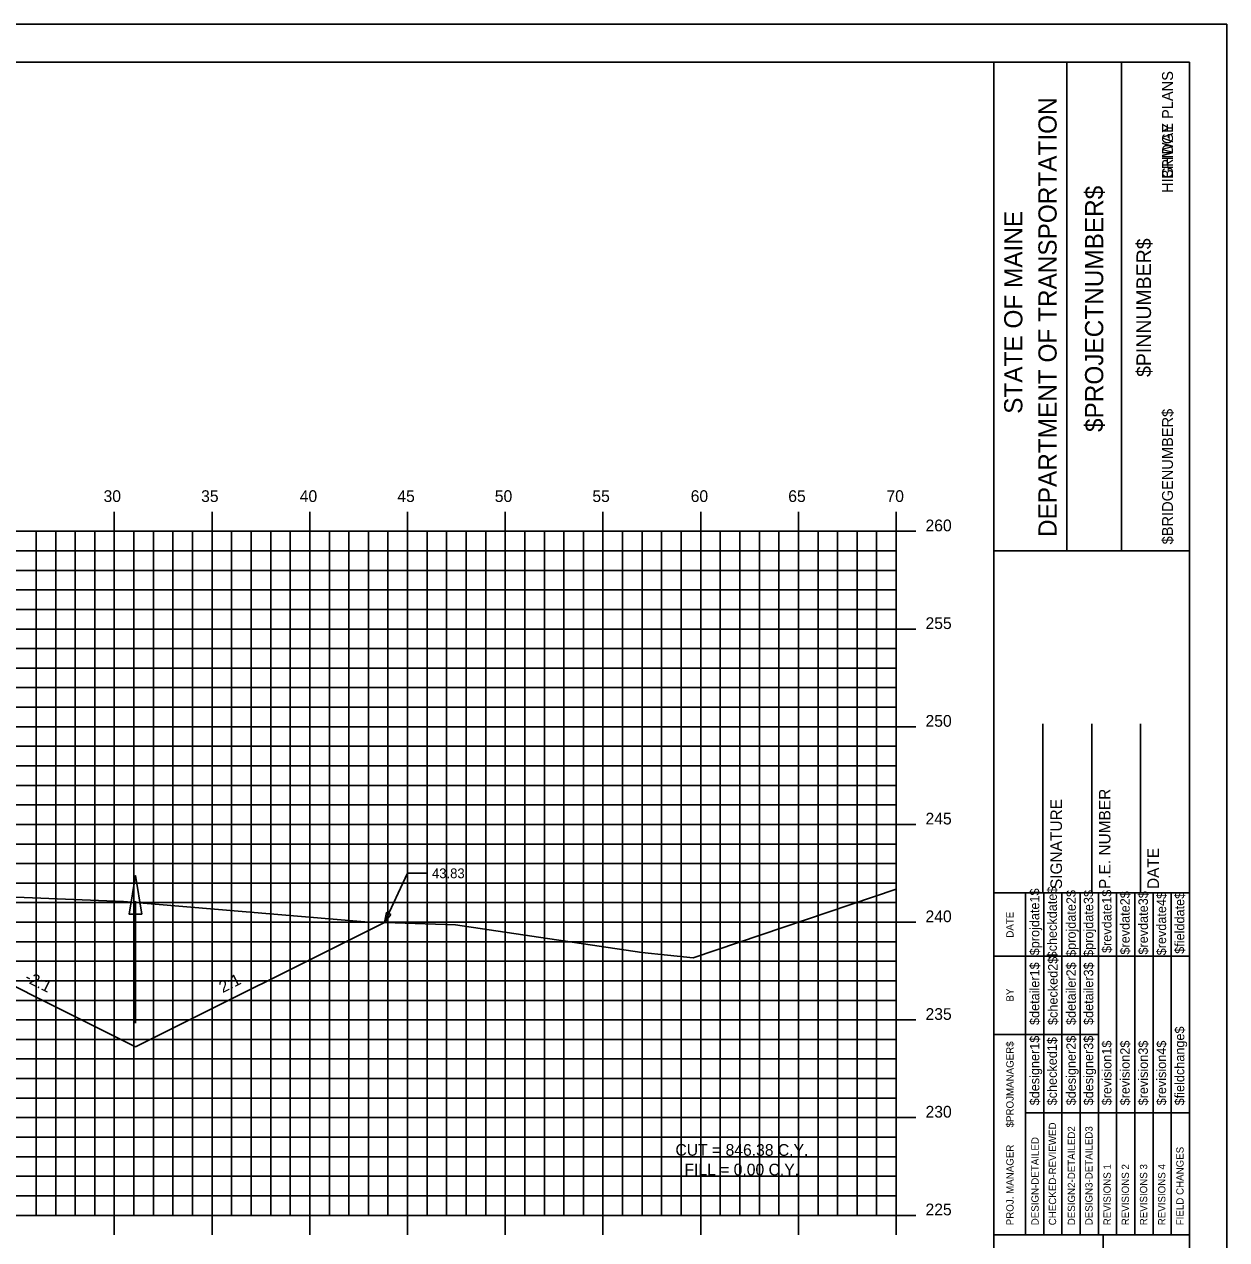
# Model space of a CAD drawing. Extents: x 1160718 to 1173142, y 616002 to 617630.
# Drawn here: x 1168879 to 1168940.5, y 616661.7 to 616723.9 of the extents above; entities that cross this region are included whole.
import ezdxf

# ---------------------------------------------------------------- set-up
doc = ezdxf.new("R2010")
doc.units = 0
for name, color, linetype in [('ANNOTATION', 7, 'Continuous'), ('BORDER', 7, 'Continuous'), ('BRIDGE_TITLE', 7, 'Continuous'), ('D_Drainage_Ditch_Line', 7, 'Continuous'), ('D_Roadway_SlopeLines', 7, 'Continuous'), ('H_V ANNOTATION', 7, 'Continuous'), ('HIGHWAY_TITLE', 7, 'Continuous'), ('MAJOR', 7, 'Continuous'), ('MINOR', 7, 'Continuous'), ('PLOT BOUNDARY', 7, 'Continuous'), ('S_Roadway_Centerline', 7, 'Continuous')]:
    doc.layers.add(name, color=color, linetype=linetype)

msp = doc.modelspace()

# ---------------------------------------------------------------- linework, layer by layer
at = {"layer": 'ANNOTATION'}
for p in [(1168897.435, 616677.917), (1168899.611, 616680.428)]:
    msp.add_line(p, (1168898.611, 616680.428), dxfattribs=at)
msp.add_lwpolyline([(1168897.761, 616678.316), (1168897.435, 616677.917), (1168897.534, 616678.422)], close=True, dxfattribs=at)
at = {"layer": 'BORDER'}
for p, q in [((1168938.611, 616721.928), (1168778.611, 616721.928)), ((1168928.611, 616616.931), (1168928.611, 616721.931)), ((1168932.34, 616696.925), (1168932.34, 616721.925)), ((1168935.135, 616696.925), (1168935.135, 616721.925)), ((1168938.611, 616616.931), (1168938.611, 616721.931)), ((1168928.612, 616696.923), (1168938.611, 616696.923)), ((1168931.111, 616679.431), (1168931.111, 616688.079)), ((1168933.611, 616679.431), (1168933.611, 616688.079)), ((1168936.111, 616679.431), (1168936.111, 616688.079)), ((1168928.611, 616679.431), (1168938.611, 616679.431)), ((1168928.611, 616661.931), (1168938.611, 616661.931)), ((1168934.202, 616626.931), (1168934.202, 616661.931))]:
    msp.add_line(p, q, dxfattribs=at)
for points in [[(1168930.226, 616676.181), (1168930.226, 616679.431)], [(1168931.159, 616661.934), (1168931.159, 616679.431)], [(1168932.091, 616679.431), (1168932.091, 616661.934)], [(1168933.022, 616661.934), (1168933.022, 616679.431)], [(1168933.954, 616661.934), (1168933.954, 616679.431)], [(1168934.886, 616661.934), (1168934.886, 616679.431)], [(1168935.817, 616661.934), (1168935.817, 616679.431)], [(1168936.749, 616661.934), (1168936.749, 616679.431)], [(1168937.681, 616661.934), (1168937.681, 616679.431)], [(1168930.227, 616661.934), (1168930.227, 616678.725)], [(1168928.611, 616676.181), (1168938.611, 616676.181)], [(1168928.611, 616672.181), (1168930.227, 616672.181)], [(1168930.226, 616672.181), (1168933.953, 616672.181)], [(1168930.226, 616668.181), (1168938.611, 616668.181)]]:
    msp.add_lwpolyline(points, dxfattribs=at)
at = {"layer": 'D_Drainage_Ditch_Line'}
msp.add_line((1168884.695, 616678.999), (1168884.694, 616672.755), dxfattribs=at)
msp.add_lwpolyline([(1168885.023, 616678.342), (1168884.366, 616678.342), (1168884.695, 616680.311)], close=True, dxfattribs=at)
at = {"layer": 'D_Roadway_SlopeLines'}
for points in [[(1168884.694, 616671.546), (1168897.435, 616677.917)], [(1168873.611, 616677.088), (1168884.694, 616671.546)]]:
    msp.add_lwpolyline(points, dxfattribs=at)
at = {"layer": 'MAJOR'}
for p, q in [((1168883.611, 616698.93), (1168883.611, 616697.928)), ((1168888.611, 616698.93), (1168888.611, 616697.928)), ((1168893.611, 616698.93), (1168893.611, 616697.928)), ((1168898.611, 616698.93), (1168898.611, 616697.928)), ((1168903.611, 616698.93), (1168903.611, 616697.928)), ((1168908.611, 616698.93), (1168908.611, 616697.928)), ((1168913.611, 616698.93), (1168913.611, 616697.928)), ((1168918.611, 616698.93), (1168918.611, 616697.928)), ((1168923.611, 616698.93), (1168923.611, 616697.928)), ((1168783.611, 616697.928), (1168923.611, 616697.928)), ((1168783.611, 616697.928), (1168923.611, 616697.928)), ((1168883.611, 616662.928), (1168883.611, 616697.928)), ((1168888.611, 616662.928), (1168888.611, 616697.928)), ((1168893.611, 616662.928), (1168893.611, 616697.928)), ((1168898.611, 616662.928), (1168898.611, 616697.928)), ((1168903.611, 616662.928), (1168903.611, 616697.928)), ((1168908.611, 616662.928), (1168908.611, 616697.928)), ((1168913.611, 616662.928), (1168913.611, 616697.928)), ((1168918.611, 616662.928), (1168918.611, 616697.928)), ((1168924.613, 616697.928), (1168922.609, 616697.928)), ((1168923.611, 616662.928), (1168923.611, 616697.928)), ((1168923.611, 616662.928), (1168923.611, 616697.928)), ((1168783.611, 616692.928), (1168923.611, 616692.928)), ((1168924.613, 616692.928), (1168922.609, 616692.928)), ((1168783.611, 616687.928), (1168923.611, 616687.928)), ((1168924.613, 616687.928), (1168922.609, 616687.928)), ((1168783.611, 616682.928), (1168923.611, 616682.928)), ((1168924.613, 616682.928), (1168922.609, 616682.928)), ((1168783.611, 616677.928), (1168923.611, 616677.928)), ((1168924.613, 616677.928), (1168922.609, 616677.928)), ((1168783.611, 616672.928), (1168923.611, 616672.928)), ((1168924.613, 616672.928), (1168922.609, 616672.928)), ((1168783.611, 616667.928), (1168923.611, 616667.928)), ((1168924.613, 616667.928), (1168922.609, 616667.928)), ((1168783.611, 616662.928), (1168923.611, 616662.928)), ((1168783.611, 616662.928), (1168923.611, 616662.928)), ((1168883.611, 616661.926), (1168883.611, 616662.928)), ((1168888.611, 616661.926), (1168888.611, 616662.928)), ((1168893.611, 616661.926), (1168893.611, 616662.928)), ((1168898.611, 616661.926), (1168898.611, 616662.928)), ((1168903.611, 616661.926), (1168903.611, 616662.928)), ((1168908.611, 616661.926), (1168908.611, 616662.928)), ((1168913.611, 616661.926), (1168913.611, 616662.928)), ((1168918.611, 616661.926), (1168918.611, 616662.928)), ((1168924.613, 616662.928), (1168922.609, 616662.928)), ((1168923.611, 616661.926), (1168923.611, 616662.928))]:
    msp.add_line(p, q, dxfattribs=at)
at = {"layer": 'MINOR'}
for p, q in [((1168879.611, 616662.928), (1168879.611, 616697.928)), ((1168880.611, 616662.928), (1168880.611, 616697.928)), ((1168881.611, 616662.928), (1168881.611, 616697.928)), ((1168882.611, 616662.928), (1168882.611, 616697.928)), ((1168884.611, 616662.928), (1168884.611, 616697.928)), ((1168885.611, 616662.928), (1168885.611, 616697.928)), ((1168886.611, 616662.928), (1168886.611, 616697.928)), ((1168887.611, 616662.928), (1168887.611, 616697.928)), ((1168889.611, 616662.928), (1168889.611, 616697.928)), ((1168890.611, 616662.928), (1168890.611, 616697.928)), ((1168891.611, 616662.928), (1168891.611, 616697.928)), ((1168892.611, 616662.928), (1168892.611, 616697.928)), ((1168894.611, 616662.928), (1168894.611, 616697.928)), ((1168895.611, 616662.928), (1168895.611, 616697.928)), ((1168896.611, 616662.928), (1168896.611, 616697.928)), ((1168897.611, 616662.928), (1168897.611, 616697.928)), ((1168899.611, 616662.928), (1168899.611, 616697.928)), ((1168900.611, 616662.928), (1168900.611, 616697.928)), ((1168901.611, 616662.928), (1168901.611, 616697.928)), ((1168902.611, 616662.928), (1168902.611, 616697.928)), ((1168904.611, 616662.928), (1168904.611, 616697.928)), ((1168905.611, 616662.928), (1168905.611, 616697.928)), ((1168906.611, 616662.928), (1168906.611, 616697.928)), ((1168907.611, 616662.928), (1168907.611, 616697.928)), ((1168909.611, 616662.928), (1168909.611, 616697.928)), ((1168910.611, 616662.928), (1168910.611, 616697.928)), ((1168911.611, 616662.928), (1168911.611, 616697.928)), ((1168912.611, 616662.928), (1168912.611, 616697.928)), ((1168914.611, 616662.928), (1168914.611, 616697.928)), ((1168915.611, 616662.928), (1168915.611, 616697.928)), ((1168916.611, 616662.928), (1168916.611, 616697.928)), ((1168917.611, 616662.928), (1168917.611, 616697.928)), ((1168919.611, 616662.928), (1168919.611, 616697.928)), ((1168920.611, 616662.928), (1168920.611, 616697.928)), ((1168921.611, 616662.928), (1168921.611, 616697.928)), ((1168922.611, 616662.928), (1168922.611, 616697.928)), ((1168783.611, 616696.928), (1168923.611, 616696.928)), ((1168923.611, 616696.928), (1168922.609, 616696.928)), ((1168783.611, 616695.928), (1168923.611, 616695.928)), ((1168923.611, 616695.928), (1168922.609, 616695.928)), ((1168783.611, 616694.928), (1168923.611, 616694.928)), ((1168923.611, 616694.928), (1168922.609, 616694.928)), ((1168783.611, 616693.928), (1168923.611, 616693.928)), ((1168923.611, 616693.928), (1168922.609, 616693.928)), ((1168783.611, 616691.928), (1168923.611, 616691.928)), ((1168923.611, 616691.928), (1168922.609, 616691.928)), ((1168783.611, 616690.928), (1168923.611, 616690.928)), ((1168923.611, 616690.928), (1168922.609, 616690.928)), ((1168783.611, 616689.928), (1168923.611, 616689.928)), ((1168923.611, 616689.928), (1168922.609, 616689.928)), ((1168783.611, 616688.928), (1168923.611, 616688.928)), ((1168923.611, 616688.928), (1168922.609, 616688.928)), ((1168783.611, 616686.928), (1168923.611, 616686.928)), ((1168923.611, 616686.928), (1168922.609, 616686.928)), ((1168783.611, 616685.928), (1168923.611, 616685.928)), ((1168923.611, 616685.928), (1168922.609, 616685.928)), ((1168783.611, 616684.928), (1168923.611, 616684.928)), ((1168923.611, 616684.928), (1168922.609, 616684.928)), ((1168783.611, 616683.928), (1168923.611, 616683.928)), ((1168923.611, 616683.928), (1168922.609, 616683.928)), ((1168783.611, 616681.928), (1168923.611, 616681.928)), ((1168923.611, 616681.928), (1168922.609, 616681.928)), ((1168783.611, 616680.928), (1168923.611, 616680.928)), ((1168923.611, 616680.928), (1168922.609, 616680.928)), ((1168783.611, 616679.928), (1168923.611, 616679.928)), ((1168923.611, 616679.928), (1168922.609, 616679.928)), ((1168783.611, 616678.928), (1168923.611, 616678.928)), ((1168923.611, 616678.928), (1168922.609, 616678.928)), ((1168783.611, 616676.928), (1168923.611, 616676.928)), ((1168923.611, 616676.928), (1168922.609, 616676.928)), ((1168783.611, 616675.928), (1168923.611, 616675.928)), ((1168923.611, 616675.928), (1168922.609, 616675.928)), ((1168783.611, 616674.928), (1168923.611, 616674.928)), ((1168923.611, 616674.928), (1168922.609, 616674.928)), ((1168783.611, 616673.928), (1168923.611, 616673.928)), ((1168923.611, 616673.928), (1168922.609, 616673.928)), ((1168783.611, 616671.928), (1168923.611, 616671.928)), ((1168923.611, 616671.928), (1168922.609, 616671.928)), ((1168783.611, 616670.928), (1168923.611, 616670.928)), ((1168923.611, 616670.928), (1168922.609, 616670.928)), ((1168783.611, 616669.928), (1168923.611, 616669.928)), ((1168923.611, 616669.928), (1168922.609, 616669.928)), ((1168783.611, 616668.928), (1168923.611, 616668.928)), ((1168923.611, 616668.928), (1168922.609, 616668.928)), ((1168783.611, 616666.928), (1168923.611, 616666.928)), ((1168923.611, 616666.928), (1168922.609, 616666.928)), ((1168783.611, 616665.928), (1168923.611, 616665.928)), ((1168923.611, 616665.928), (1168922.609, 616665.928)), ((1168783.611, 616664.928), (1168923.611, 616664.928)), ((1168923.611, 616664.928), (1168922.609, 616664.928)), ((1168783.611, 616663.928), (1168923.611, 616663.928)), ((1168923.611, 616663.928), (1168922.609, 616663.928))]:
    msp.add_line(p, q, dxfattribs=at)
at = {"layer": 'PLOT BOUNDARY'}
msp.add_lwpolyline([(1168770.518, 616613.869), (1168940.518, 616613.869), (1168940.518, 616723.869), (1168770.518, 616723.869)], close=True, dxfattribs=at)
at = {"layer": 'S_Roadway_Centerline'}
msp.add_lwpolyline([(1168783.611, 616688.643), (1168789.987, 616686.737), (1168798.508, 616684.162), (1168802.366, 616683.253), (1168814.812, 616682.744), (1168835.578, 616681.667), (1168840.028, 616681.374), (1168846.433, 616680.964), (1168864.228, 616680.012), (1168876.017, 616679.315), (1168884.08, 616678.986), (1168896.431, 616677.952), (1168901.067, 616677.788), (1168910.602, 616676.38), (1168913.216, 616676.106), (1168923.611, 616679.621)], dxfattribs=at)

# ---------------------------------------------------------------- texts
at = {"layer": 'ANNOTATION'}
msp.add_text("43.83'", height=0.5, dxfattribs=at).set_placement((1168899.861, 616680.178))
for s, rotation, p in [('-2:1', 333.43495, (1168878.976, 616674.923)), ('2:1', 26.56505, (1168889.152, 616674.293)), ('CUT = 846.38 C.Y.', 359.92408, (1168912.318, 616665.979)), ('FILL = 0.00 C.Y.', 359.92408, (1168912.777, 616664.976))]:
    msp.add_text(s, height=0.6, rotation=rotation, dxfattribs=at).set_placement(p)
at = {"layer": 'BORDER'}
for s, height, p in [('DEPARTMENT OF TRANSPORTATION', 0.93176, (1168931.818, 616697.634)), ('$PROJECTNUMBER$', 0.93176, (1168934.203, 616703.008)), ('STATE OF MAINE', 0.93176, (1168930.067, 616703.94)), ('$PINNUMBER$', 0.74527, (1168936.648, 616705.825)), ('P.E. NUMBER', 0.59055, (1168934.572, 616679.624)), ('SIGNATURE', 0.5906, (1168932.092, 616679.624)), ('DATE', 0.5906, (1168937.053, 616679.624)), ('$projdate1$', 0.48455, (1168930.934, 616676.232)), ('$checkdate$', 0.48455, (1168931.829, 616676.074)), ('$projdate2$', 0.48455, (1168932.798, 616676.153)), ('$projdate3$', 0.48455, (1168933.692, 616676.153)), ('$revdate1$', 0.4845, (1168934.624, 616676.35)), ('$revdate2$', 0.4845, (1168935.556, 616676.271)), ('$revdate3$', 0.4845, (1168936.487, 616676.271)), ('$revdate4$', 0.4845, (1168937.419, 616676.232)), ('$fielddate$', 0.48455, (1168938.351, 616676.31)), ('DATE', 0.3714, (1168929.616, 616677.137)), ('$detailer1$', 0.48455, (1168930.934, 616672.667)), ('$checked2$', 0.4845, (1168931.866, 616672.667)), ('$detailer2$', 0.48455, (1168932.798, 616672.667)), ('$detailer3$', 0.48455, (1168933.692, 616672.667)), ('BY', 0.3714, (1168929.616, 616673.866)), ('$fieldchange$', 0.48455, (1168938.351, 616668.555)), ('$designer1$', 0.48455, (1168930.934, 616668.555)), ('$checked1$', 0.4845, (1168931.829, 616668.555)), ('$designer2$', 0.48455, (1168932.798, 616668.555)), ('$designer3$', 0.48455, (1168933.692, 616668.555)), ('$PROJMANAGER$', 0.37275, (1168929.616, 616667.426)), ('$revision1$', 0.48455, (1168934.624, 616668.555)), ('$revision2$', 0.48455, (1168935.556, 616668.555)), ('$revision3$', 0.48455, (1168936.487, 616668.555)), ('$revision4$', 0.48455, (1168937.419, 616668.555)), ('CHECKED-REVIEWED', 0.37275, (1168931.792, 616662.419)), ('DESIGN2-DETAILED2', 0.37275, (1168932.761, 616662.419)), ('DESIGN3-DETAILED3', 0.37275, (1168933.656, 616662.419)), ('PROJ. MANAGER', 0.37275, (1168929.616, 616662.419)), ('DESIGN-DETAILED', 0.37275, (1168930.898, 616662.419)), ('FIELD CHANGES', 0.37275, (1168938.314, 616662.419)), ('REVISIONS 1', 0.37275, (1168934.587, 616662.419)), ('REVISIONS 2', 0.37275, (1168935.519, 616662.419)), ('REVISIONS 3', 0.37275, (1168936.451, 616662.419)), ('REVISIONS 4', 0.37275, (1168937.383, 616662.419))]:
    msp.add_text(s, height=height, rotation=90, dxfattribs=at).set_placement(p)
at = {"layer": 'BRIDGE_TITLE'}
for s, p in [('BRIDGE PLANS', (1168937.77, 616715.953)), ('$BRIDGENUMBER$', (1168937.77, 616697.259))]:
    msp.add_text(s, height=0.55901, rotation=90, dxfattribs=at).set_placement(p)
at = {"layer": 'H_V ANNOTATION'}
for s, p in [('30', (1168883.06, 616699.428)), ('35', (1168888.052, 616699.428)), ('40', (1168893.097, 616699.428)), ('45', (1168898.089, 616699.428)), ('50', (1168903.076, 616699.428)), ('55', (1168908.068, 616699.428)), ('60', (1168913.097, 616699.428)), ('65', (1168918.089, 616699.428)), ('70', (1168923.113, 616699.428)), ('260', (1168925.111, 616697.928)), ('255', (1168925.111, 616692.928)), ('250', (1168925.111, 616687.928)), ('245', (1168925.111, 616682.928)), ('240', (1168925.111, 616677.928)), ('235', (1168925.111, 616672.928)), ('230', (1168925.111, 616667.928)), ('225', (1168925.111, 616662.928))]:
    msp.add_text(s, height=0.6, dxfattribs=at).set_placement(p)
at = {"layer": 'HIGHWAY_TITLE'}
msp.add_text('HIGHWAY PLANS', height=0.55901, rotation=90, dxfattribs=at).set_placement((1168937.77, 616715.244))

doc.saveas('drawing.dxf')
